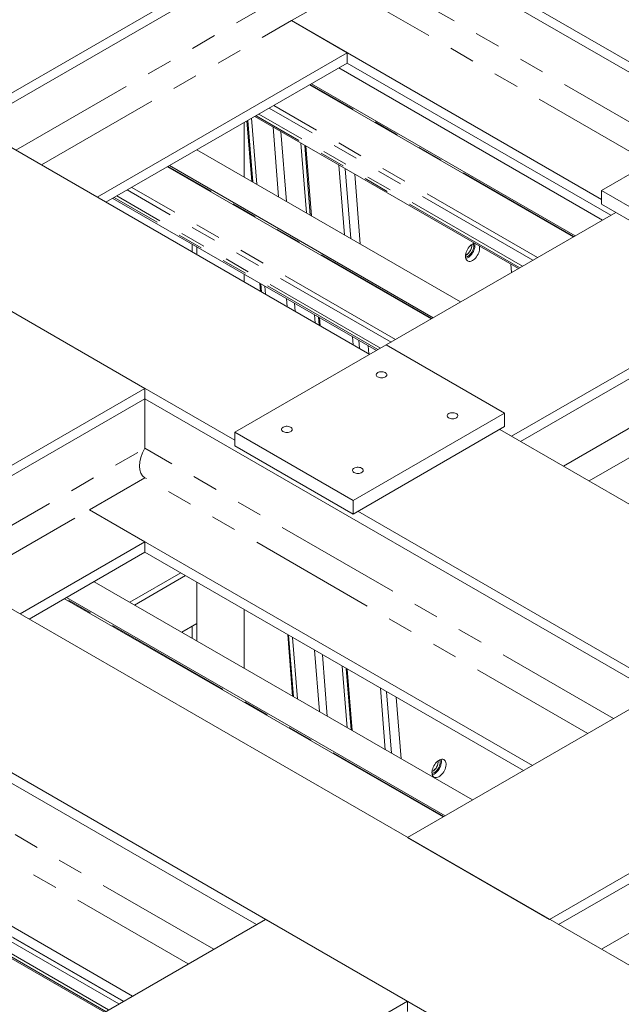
# Model space of a CAD drawing. Header units: millimetres. Extents: x 450 to 25135, y 150 to 17673.
# Tile 452 of 463: x 19187 to 20086, y 13946 to 15419. Entities that reach past the tile are written whole.
import ezdxf

# ---------------------------------------------------------------- set-up
doc = ezdxf.new("R2010")
doc.units = ezdxf.units.MM
doc.linetypes.add('SLD-Centrada-doble', pattern=[12.7, 6.35, -1.27, 1.27, -1.27, 1.27, -1.27])
doc.linetypes.add('SLD-Continua', pattern=[0])
doc.layers.add('OCULTA', color=8, linetype='SLD-Continua')

msp = doc.modelspace()

# ---------------------------------------------------------------- linework, layer by layer
at = {"layer": 'OCULTA', "linetype": 'SLD-Continua', "lineweight": 18, "ltscale": 30}
for p, q in [((20230.5, 15263.4), (19684.3, 15578.6)), ((20230.5, 15263.4), (19684.3, 15578.6)), ((20230.5, 15263.4), (19684.3, 15578.6)), ((20230.5, 15263.4), (19684.3, 15578.6)), ((20244, 15271.1), (19697.8, 15586.4)), ((20244, 15271.1), (19697.8, 15586.4)), ((20244, 15271.1), (19697.8, 15586.4)), ((20244, 15271.1), (19697.8, 15586.4)), ((19103.8, 15268.1), (19471.5, 15480.3)), ((19103.8, 15268.1), (19471.5, 15480.3)), ((19103.8, 15268.1), (19471.5, 15480.3)), ((19103.8, 15268.1), (19471.5, 15480.3)), ((19117.2, 15260.3), (19484.9, 15472.5)), ((19117.2, 15260.3), (19484.9, 15472.5)), ((19117.2, 15260.3), (19484.9, 15472.5)), ((19117.2, 15260.3), (19484.9, 15472.5)), ((19676.5, 15465.1), (19593.5, 15417.1)), ((19676.5, 15465.1), (19593.5, 15417.1)), ((19676.5, 15465.1), (19593.5, 15417.1)), ((19676.5, 15465.1), (19593.5, 15417.1)), ((20056.6, 15149.8), (19593.5, 15417.1)), ((19676.5, 15369.2), (19593.5, 15417.1)), ((20056.6, 15149.8), (19593.5, 15417.1)), ((20056.6, 15149.8), (19593.5, 15417.1)), ((20056.6, 15149.8), (19593.5, 15417.1)), ((19676.5, 15369.2), (19593.5, 15417.1)), ((19676.5, 15369.2), (19593.5, 15417.1)), ((19676.5, 15369.2), (19593.5, 15417.1)), ((20466.7, 15399.7), (20056.6, 15163)), ((20466.7, 15399.7), (20056.6, 15163)), ((20466.7, 15399.7), (20056.6, 15163)), ((20466.7, 15399.7), (20056.6, 15163)), ((19302.6, 15153.3), (19676.5, 15369.2)), ((19302.6, 15153.3), (19676.5, 15369.2)), ((19302.6, 15153.3), (19676.5, 15369.2)), ((19302.6, 15153.3), (19676.5, 15369.2)), ((19676.5, 15369.2), (19676.5, 15353.6)), ((19676.5, 15369.2), (19676.5, 15353.6)), ((19676.5, 15369.2), (19676.5, 15353.6)), ((19676.5, 15369.2), (19676.5, 15353.6)), ((19316, 15145.6), (19676.5, 15353.6)), ((19316, 15145.6), (19676.5, 15353.6)), ((19316, 15145.6), (19676.5, 15353.6)), ((19316, 15145.6), (19676.5, 15353.6)), ((20058.3, 15119), (19664.2, 15346.5)), ((20058.3, 15119), (19664.2, 15346.5)), ((20058.3, 15119), (19664.2, 15346.5)), ((20058.3, 15119), (19664.2, 15346.5)), ((20070.6, 15126.2), (19676.5, 15353.6)), ((20070.6, 15126.2), (19676.5, 15353.6)), ((20070.6, 15126.2), (19676.5, 15353.6)), ((20070.6, 15126.2), (19676.5, 15353.6)), ((19620.2, 15321.1), (20014.3, 15093.6)), ((19620.2, 15321.1), (20014.3, 15093.6)), ((19620.2, 15321.1), (20014.3, 15093.6)), ((19620.2, 15321.1), (20014.3, 15093.6)), ((20017.3, 15095.4), (19623.2, 15322.8)), ((20017.3, 15095.4), (19623.2, 15322.8)), ((20017.3, 15095.4), (19623.2, 15322.8)), ((20017.3, 15095.4), (19623.2, 15322.8)), ((19710.1, 14918.1), (19086.1, 15278.3)), ((19710.1, 14918.1), (19086.1, 15278.3)), ((19710.1, 14918.1), (19086.1, 15278.3)), ((19710.1, 14918.1), (19086.1, 15278.3)), ((19932.4, 15046.4), (19538.3, 15273.8)), ((19932.4, 15046.4), (19538.3, 15273.8)), ((19932.4, 15046.4), (19538.3, 15273.8)), ((19932.4, 15046.4), (19538.3, 15273.8)), ((19522.7, 15183.3), (19522.7, 15264.9)), ((19533.9, 15176.8), (19526.7, 15267.2)), ((19846.1, 14996.6), (19452, 15224.1)), ((19846.1, 14996.6), (19452, 15224.1)), ((19846.1, 14996.6), (19452, 15224.1)), ((19846.1, 14996.6), (19452, 15224.1)), ((19623, 15125.4), (19614.7, 15229.7)), ((19408, 15198.7), (19802.1, 14971.2)), ((19408, 15198.7), (19802.1, 14971.2)), ((19408, 15198.7), (19802.1, 14971.2)), ((19408, 15198.7), (19802.1, 14971.2)), ((19805.1, 14972.9), (19411, 15200.4)), ((19805.1, 14972.9), (19411, 15200.4)), ((19805.1, 14972.9), (19411, 15200.4)), ((19805.1, 14972.9), (19411, 15200.4)), ((19664.2, 15201.1), (19672.5, 15096.8)), ((19664.2, 15201.1), (19672.5, 15096.8)), ((19664.2, 15201.1), (19672.5, 15096.8)), ((19673.6, 15195.7), (19681.8, 15091.4)), ((19673.6, 15195.7), (19681.8, 15091.4)), ((19673.6, 15195.7), (19681.8, 15091.4)), ((19687.7, 15187.6), (19696, 15083.3)), ((19687.7, 15187.6), (19696, 15083.3)), ((19687.7, 15187.6), (19696, 15083.3)), ((19508.6, 14789.6), (18874, 15155.8)), ((19508.6, 14789.6), (18874, 15155.8)), ((19508.6, 14789.6), (18874, 15155.8)), ((19508.6, 14789.6), (18874, 15155.8)), ((19720.2, 14923.9), (19326.1, 15151.4)), ((19720.2, 14923.9), (19326.1, 15151.4)), ((19720.2, 14923.9), (19326.1, 15151.4)), ((19720.2, 14923.9), (19326.1, 15151.4)), ((20056.6, 15163), (20056.6, 15142.6)), ((20056.6, 15163), (20311.2, 15016.1)), ((20056.6, 15163), (20056.6, 15142.6)), ((20056.6, 15163), (20311.2, 15016.1)), ((20056.6, 15163), (20056.6, 15142.6)), ((20056.6, 15163), (20311.2, 15016.1)), ((20056.6, 15163), (20056.6, 15142.6)), ((20056.6, 15163), (20311.2, 15016.1)), ((21813.5, 13014.5), (18123.4, 15144.2)), ((21813.5, 13014.5), (18123.4, 15144.2)), ((21813.5, 13014.5), (18123.4, 15144.2)), ((21813.5, 13014.5), (18123.4, 15144.2)), ((20056.6, 15142.6), (20311.2, 14995.7)), ((20056.6, 15142.6), (20311.2, 14995.7)), ((20056.6, 15142.6), (20311.2, 14995.7)), ((20056.6, 15142.6), (20311.2, 14995.7)), ((19734.9, 14932.4), (20077.8, 15130.3)), ((19734.9, 14932.4), (20077.8, 15130.3)), ((19734.9, 14932.4), (20077.8, 15130.3)), ((19734.9, 14932.4), (20077.8, 15130.3)), ((19445, 15071.2), (19445, 15082.8)), ((19452, 15067.1), (19452, 15078.7)), ((19853.4, 15066), (19853.8, 15066.2)), ((19853.5, 15067), (19854.4, 15066.5)), ((19853.5, 15066.4), (19853.8, 15066.2)), ((19921.1, 15052.9), (19922, 15040.4)), ((19921.1, 15052.9), (19922, 15040.4)), ((19921.1, 15052.9), (19922, 15040.4)), ((19522.7, 15026.3), (19522.7, 15037.9)), ((19546.9, 15012.3), (19546, 15024.5)), ((21601.3, 12892), (17931.8, 15009.9)), ((21601.3, 12892), (17931.8, 15009.9)), ((21601.3, 12892), (17931.8, 15009.9)), ((21601.3, 12892), (17931.8, 15009.9)), ((19922.3, 14795.7), (20290, 15007.9)), ((19922.3, 14795.7), (20290, 15007.9)), ((19922.3, 14795.7), (20290, 15007.9)), ((19922.3, 14795.7), (20290, 15007.9)), ((19374.2, 14867.1), (19162.1, 14989.5)), ((19374.2, 14867.1), (19162.1, 14989.5)), ((19374.2, 14867.1), (19162.1, 14989.5)), ((19374.2, 14867.1), (19162.1, 14989.5)), ((19935.7, 14787.9), (20303.4, 15000.1)), ((19935.7, 14787.9), (20303.4, 15000.1)), ((19935.7, 14787.9), (20303.4, 15000.1)), ((19935.7, 14787.9), (20303.4, 15000.1)), ((19636, 14960.9), (19635.1, 14973.1)), ((19684.6, 14944.5), (19685.5, 14932.3)), ((19684.6, 14944.5), (19685.5, 14932.3)), ((19684.6, 14944.5), (19685.5, 14932.3)), ((19734.9, 14932.4), (19508.6, 14801.8)), ((19734.9, 14932.4), (19508.6, 14801.8)), ((19734.9, 14932.4), (19508.6, 14801.8)), ((19734.9, 14932.4), (19508.6, 14801.8)), ((19693.9, 14939.1), (19694.9, 14926.9)), ((19693.9, 14939.1), (19694.9, 14926.9)), ((19693.9, 14939.1), (19694.9, 14926.9)), ((19708, 14931), (19709, 14918.8)), ((19708, 14931), (19709, 14918.8)), ((19708, 14931), (19709, 14918.8)), ((19911.7, 14830.4), (19734.9, 14932.4)), ((19911.7, 14830.4), (19734.9, 14932.4)), ((19911.7, 14830.4), (19734.9, 14932.4)), ((19911.7, 14830.4), (19734.9, 14932.4)), ((18988.9, 14644.7), (19374.2, 14867.1)), ((18988.9, 14644.7), (19374.2, 14867.1)), ((18988.9, 14644.7), (19374.2, 14867.1)), ((18988.9, 14644.7), (19374.2, 14867.1)), ((19374.2, 14851.6), (19374.2, 14867.1)), ((19374.2, 14851.6), (19374.2, 14867.1)), ((19374.2, 14851.6), (19374.2, 14867.1)), ((19374.2, 14851.6), (19374.2, 14867.1)), ((19002.3, 14636.9), (19374.2, 14851.6)), ((19002.3, 14636.9), (19374.2, 14851.6)), ((19002.3, 14636.9), (19374.2, 14851.6)), ((19002.3, 14636.9), (19374.2, 14851.6)), ((20138.6, 14410.4), (19374.2, 14851.6)), ((19374.2, 14777.6), (19374.2, 14851.6)), ((20138.6, 14410.4), (19374.2, 14851.6)), ((20138.6, 14410.4), (19374.2, 14851.6)), ((20138.6, 14410.4), (19374.2, 14851.6)), ((19374.2, 14777.6), (19374.2, 14851.6)), ((19374.2, 14777.6), (19374.2, 14851.6)), ((19374.2, 14777.6), (19374.2, 14851.6)), ((19685.4, 14699.8), (19911.7, 14830.4)), ((19685.4, 14699.8), (19911.7, 14830.4)), ((19685.4, 14699.8), (19911.7, 14830.4)), ((19685.4, 14699.8), (19911.7, 14830.4)), ((19911.7, 14830.4), (19911.7, 14810)), ((19911.7, 14830.4), (19911.7, 14810)), ((19911.7, 14830.4), (19911.7, 14810)), ((19911.7, 14830.4), (19911.7, 14810)), ((19508.6, 14801.8), (19685.4, 14699.8)), ((19508.6, 14801.8), (19508.6, 14781.4)), ((19508.6, 14801.8), (19685.4, 14699.8)), ((19508.6, 14801.8), (19508.6, 14781.4)), ((19508.6, 14801.8), (19685.4, 14699.8)), ((19508.6, 14801.8), (19508.6, 14781.4)), ((19508.6, 14801.8), (19685.4, 14699.8)), ((19508.6, 14801.8), (19508.6, 14781.4)), ((19685.4, 14679.4), (19911.7, 14810)), ((19685.4, 14679.4), (19911.7, 14810)), ((19685.4, 14679.4), (19911.7, 14810)), ((19685.4, 14679.4), (19911.7, 14810)), ((22008.2, 13591.8), (19904.6, 14805.9)), ((19922.3, 14795.7), (19904.6, 14805.9)), ((22008.2, 13591.8), (19904.6, 14805.9)), ((22008.2, 13591.8), (19904.6, 14805.9)), ((22008.2, 13591.8), (19904.6, 14805.9)), ((19922.3, 14795.7), (19904.6, 14805.9)), ((19922.3, 14795.7), (19904.6, 14805.9)), ((19922.3, 14795.7), (19904.6, 14805.9)), ((19508.6, 14781.4), (19685.4, 14679.4)), ((19508.6, 14781.4), (19685.4, 14679.4)), ((19508.6, 14781.4), (19685.4, 14679.4)), ((19508.6, 14781.4), (19685.4, 14679.4)), ((19374.2, 14733.5), (19291.2, 14685.6)), ((19374.2, 14733.5), (19291.2, 14685.6)), ((19374.2, 14733.5), (19291.2, 14685.6)), ((19374.2, 14733.5), (19291.2, 14685.6)), ((19685.4, 14699.8), (19685.4, 14679.4)), ((19685.4, 14699.8), (19685.4, 14679.4)), ((19685.4, 14699.8), (19685.4, 14679.4)), ((19685.4, 14699.8), (19685.4, 14679.4)), ((19953.3, 14303.5), (19291.2, 14685.6)), ((19374.2, 14637.6), (19291.2, 14685.6)), ((19953.3, 14303.5), (19291.2, 14685.6)), ((19953.3, 14303.5), (19291.2, 14685.6)), ((19953.3, 14303.5), (19291.2, 14685.6)), ((19374.2, 14637.6), (19291.2, 14685.6)), ((19374.2, 14637.6), (19291.2, 14685.6)), ((19374.2, 14637.6), (19291.2, 14685.6)), ((21806.7, 13463.2), (19692.4, 14683.5)), ((21806.7, 13463.2), (19692.4, 14683.5)), ((21806.7, 13463.2), (19692.4, 14683.5)), ((21806.7, 13463.2), (19692.4, 14683.5)), ((19187.7, 14529.9), (19374.2, 14637.6)), ((19187.7, 14529.9), (19374.2, 14637.6)), ((19187.7, 14529.9), (19374.2, 14637.6)), ((19187.7, 14529.9), (19374.2, 14637.6)), ((19374.2, 14622.1), (19374.2, 14637.6)), ((19374.2, 14622.1), (19374.2, 14637.6)), ((19374.2, 14622.1), (19374.2, 14637.6)), ((19374.2, 14622.1), (19374.2, 14637.6)), ((19201.1, 14522.2), (19374.2, 14622.1)), ((19201.1, 14522.2), (19374.2, 14622.1)), ((19201.1, 14522.2), (19374.2, 14622.1)), ((19201.1, 14522.2), (19374.2, 14622.1)), ((19939.8, 14295.7), (19374.2, 14622.1)), ((19939.8, 14295.7), (19374.2, 14622.1)), ((19939.8, 14295.7), (19374.2, 14622.1)), ((19939.8, 14295.7), (19374.2, 14622.1)), ((19427.7, 14591.3), (19351.7, 14547.4)), ((19863.8, 14251.8), (19298.2, 14578.2)), ((19863.8, 14251.8), (19298.2, 14578.2)), ((19863.8, 14251.8), (19298.2, 14578.2)), ((19863.8, 14251.8), (19298.2, 14578.2)), ((19434.8, 14587.2), (19358.7, 14543.3)), ((19452, 14515.5), (19452, 14577.2)), ((19452, 14489.5), (19452, 14577.2)), ((19254.2, 14552.8), (19819.8, 14226.4)), ((19254.2, 14552.8), (19819.8, 14226.4)), ((19254.2, 14552.8), (19819.8, 14226.4)), ((19254.2, 14552.8), (19819.8, 14226.4)), ((19822.8, 14228.2), (19257.2, 14554.6)), ((19822.8, 14228.2), (19257.2, 14554.6)), ((19822.8, 14228.2), (19257.2, 14554.6)), ((19822.8, 14228.2), (19257.2, 14554.6)), ((19522.7, 14448.7), (19522.7, 14536.4)), ((19541.1, 14065.6), (18776.7, 14506.7)), ((19541.1, 14065.6), (18776.7, 14506.7)), ((19541.1, 14065.6), (18776.7, 14506.7)), ((19541.1, 14065.6), (18776.7, 14506.7)), ((19452, 14515.5), (19429.5, 14502.5)), ((19445, 14493.6), (19445, 14511.4)), ((19594.9, 14407), (19587.6, 14499)), ((19684, 14355.6), (19676.7, 14447.6)), ((19726.2, 14419), (19733.5, 14327)), ((19726.2, 14419), (19733.5, 14327)), ((19726.2, 14419), (19733.5, 14327)), ((19735.5, 14413.6), (19742.8, 14321.7)), ((19735.5, 14413.6), (19742.8, 14321.7)), ((19735.5, 14413.6), (19742.8, 14321.7)), ((19766.7, 14195.8), (20152.1, 14418.2)), ((19766.7, 14195.8), (20152.1, 14418.2)), ((19766.7, 14195.8), (20152.1, 14418.2)), ((19766.7, 14195.8), (20152.1, 14418.2)), ((19749.7, 14405.4), (19757, 14313.5)), ((19749.7, 14405.4), (19757, 14313.5)), ((19749.7, 14405.4), (19757, 14313.5)), ((19355.8, 13958.6), (18693.7, 14340.7)), ((19355.8, 13958.6), (18693.7, 14340.7)), ((19355.8, 13958.6), (18693.7, 14340.7)), ((19355.8, 13958.6), (18693.7, 14340.7)), ((19978.8, 14073.3), (20364.2, 14295.8)), ((19978.8, 14073.3), (20364.2, 14295.8)), ((19978.8, 14073.3), (20364.2, 14295.8)), ((19978.8, 14073.3), (20364.2, 14295.8)), ((19803.2, 14294.1), (19803.6, 14294.3)), ((19803.3, 14295.1), (19804.2, 14294.7)), ((19803.3, 14294.5), (19803.6, 14294.3)), ((19342.3, 13950.8), (18776.7, 14277.3)), ((19342.3, 13950.8), (18776.7, 14277.3)), ((19342.3, 13950.8), (18776.7, 14277.3)), ((19342.3, 13950.8), (18776.7, 14277.3)), ((19992.3, 14065.6), (20364.2, 14280.2)), ((19992.3, 14065.6), (20364.2, 14280.2)), ((19992.3, 14065.6), (20364.2, 14280.2)), ((19992.3, 14065.6), (20364.2, 14280.2)), ((19313.6, 13934.3), (18748.1, 14260.7)), ((19313.6, 13934.3), (18748.1, 14260.7)), ((19313.6, 13934.3), (18748.1, 14260.7)), ((19313.6, 13934.3), (18748.1, 14260.7)), ((19978.8, 14073.3), (19766.7, 14195.8)), ((19978.8, 14073.3), (19766.7, 14195.8)), ((19978.8, 14073.3), (19766.7, 14195.8)), ((19978.8, 14073.3), (19766.7, 14195.8)), ((19165.7, 13848.9), (19554.6, 14073.3)), ((19165.7, 13848.9), (19554.6, 14073.3)), ((19165.7, 13848.9), (19554.6, 14073.3)), ((19165.7, 13848.9), (19554.6, 14073.3)), ((19766.7, 13950.9), (19554.6, 14073.3)), ((19766.7, 13950.9), (19554.6, 14073.3)), ((19766.7, 13950.9), (19554.6, 14073.3)), ((19766.7, 13950.9), (19554.6, 14073.3)), ((19377.8, 13726.5), (19766.7, 13950.9)), ((19377.8, 13726.5), (19766.7, 13950.9)), ((19377.8, 13726.5), (19766.7, 13950.9)), ((19377.8, 13726.5), (19766.7, 13950.9)), ((19766.7, 13935.4), (19766.7, 13950.9)), ((19766.7, 13935.4), (19766.7, 13950.9)), ((19766.7, 13935.4), (19766.7, 13950.9)), ((19766.7, 13935.4), (19766.7, 13950.9))]:
    msp.add_line(p, q, dxfattribs=at)
at = {"layer": 'OCULTA', "linetype": 'SLD-Centrada-doble', "lineweight": 18, "ltscale": 30}
for p, q in [((19181.3, 15223.3), (19676.5, 15509.1)), ((19181.3, 15223.3), (19676.5, 15509.1)), ((19181.3, 15223.3), (19676.5, 15509.1)), ((19181.3, 15223.3), (19676.5, 15509.1)), ((20166.5, 15226.4), (19676.5, 15509.1)), ((20166.5, 15226.4), (19676.5, 15509.1)), ((20166.5, 15226.4), (19676.5, 15509.1)), ((20166.5, 15226.4), (19676.5, 15509.1)), ((20128.3, 15204.3), (19676.5, 15465.1)), ((20128.3, 15204.3), (19676.5, 15465.1)), ((20128.3, 15204.3), (19676.5, 15465.1)), ((20128.3, 15204.3), (19676.5, 15465.1)), ((19219.5, 15201.3), (19593.5, 15417.1)), ((19219.5, 15201.3), (19593.5, 15417.1)), ((19219.5, 15201.3), (19593.5, 15417.1)), ((19219.5, 15201.3), (19593.5, 15417.1)), ((20015.2, 15094.2), (19621.1, 15321.6)), ((20015.2, 15094.2), (19621.1, 15321.6)), ((20015.2, 15094.2), (19621.1, 15321.6)), ((20015.2, 15094.2), (19621.1, 15321.6)), ((19954.1, 15058.9), (19560, 15286.4)), ((19954.1, 15058.9), (19560, 15286.4)), ((19954.1, 15058.9), (19560, 15286.4)), ((19954.1, 15058.9), (19560, 15286.4)), ((19960.8, 15062.8), (19566.7, 15290.3)), ((19960.8, 15062.8), (19566.7, 15290.3)), ((19960.8, 15062.8), (19566.7, 15290.3)), ((19960.8, 15062.8), (19566.7, 15290.3)), ((19535.3, 15176), (19528, 15267.9)), ((19541.3, 15172.6), (19533.5, 15271.1)), ((19934.4, 15047.6), (19540.3, 15275)), ((19934.4, 15047.6), (19540.3, 15275)), ((19934.4, 15047.6), (19540.3, 15275)), ((19934.4, 15047.6), (19540.3, 15275)), ((19938.5, 15049.9), (19544.4, 15277.4)), ((19938.5, 15049.9), (19544.4, 15277.4)), ((19938.5, 15049.9), (19544.4, 15277.4)), ((19938.5, 15049.9), (19544.4, 15277.4)), ((19573.9, 15153.7), (19565.7, 15258)), ((19585.8, 15146.9), (19577.5, 15251.1)), ((19615.5, 15129.7), (19607.2, 15234)), ((19621.4, 15126.3), (19613.2, 15230.6)), ((19803, 14971.7), (19408.9, 15199.2)), ((19803, 14971.7), (19408.9, 15199.2)), ((19803, 14971.7), (19408.9, 15199.2)), ((19803, 14971.7), (19408.9, 15199.2)), ((19748.7, 14940.4), (19354.6, 15167.8)), ((19748.7, 14940.4), (19354.6, 15167.8)), ((19748.7, 14940.4), (19354.6, 15167.8)), ((19748.7, 14940.4), (19354.6, 15167.8)), ((19722.3, 14925.2), (19328.2, 15152.6)), ((19722.3, 14925.2), (19328.2, 15152.6)), ((19722.3, 14925.2), (19328.2, 15152.6)), ((19722.3, 14925.2), (19328.2, 15152.6)), ((19726.4, 14927.5), (19332.3, 15154.9)), ((19726.4, 14927.5), (19332.3, 15154.9)), ((19726.4, 14927.5), (19332.3, 15154.9)), ((19726.4, 14927.5), (19332.3, 15154.9)), ((19742, 14936.5), (19347.9, 15164)), ((19742, 14936.5), (19347.9, 15164)), ((19742, 14936.5), (19347.9, 15164)), ((19742, 14936.5), (19347.9, 15164)), ((19999.8, 14750.9), (20495, 15036.8)), ((19999.8, 14750.9), (20495, 15036.8)), ((19999.8, 14750.9), (20495, 15036.8)), ((19999.8, 14750.9), (20495, 15036.8)), ((19548.4, 15011.5), (19547.4, 15023.7)), ((19554.3, 15008.1), (19553.3, 15020.3)), ((19587, 14989.2), (19586, 15001.4)), ((19598.8, 14982.3), (19597.9, 14994.6)), ((19628.5, 14965.2), (19627.6, 14977.4)), ((19634.5, 14961.8), (19633.5, 14974)), ((20038, 14728.9), (20411.9, 14944.7)), ((20038, 14728.9), (20411.9, 14944.7)), ((20038, 14728.9), (20411.9, 14944.7)), ((20038, 14728.9), (20411.9, 14944.7)), ((19066.4, 14599.9), (19374.2, 14777.6)), ((19066.4, 14599.9), (19374.2, 14777.6)), ((19066.4, 14599.9), (19374.2, 14777.6)), ((19066.4, 14599.9), (19374.2, 14777.6)), ((20074.5, 14373.4), (19374.2, 14777.6)), ((20074.5, 14373.4), (19374.2, 14777.6)), ((20074.5, 14373.4), (19374.2, 14777.6)), ((20074.5, 14373.4), (19374.2, 14777.6)), ((20036.3, 14351.4), (19374.2, 14733.5)), ((20036.3, 14351.4), (19374.2, 14733.5)), ((20036.3, 14351.4), (19374.2, 14733.5)), ((20036.3, 14351.4), (19374.2, 14733.5)), ((19104.6, 14577.9), (19291.2, 14685.6)), ((19104.6, 14577.9), (19291.2, 14685.6)), ((19104.6, 14577.9), (19291.2, 14685.6)), ((19104.6, 14577.9), (19291.2, 14685.6)), ((19820.7, 14226.9), (19255.1, 14553.4)), ((19820.7, 14226.9), (19255.1, 14553.4)), ((19820.7, 14226.9), (19255.1, 14553.4)), ((19820.7, 14226.9), (19255.1, 14553.4)), ((19596.3, 14406.2), (19589, 14498.2)), ((19602.2, 14402.8), (19595, 14494.7)), ((19634.9, 14383.9), (19627.6, 14475.9)), ((19646.8, 14377.1), (19639.5, 14469)), ((19676.5, 14359.9), (19669.2, 14451.9)), ((19682.4, 14356.5), (19675.1, 14448.5)), ((19477, 14028.6), (18776.7, 14432.8)), ((19477, 14028.6), (18776.7, 14432.8)), ((19477, 14028.6), (18776.7, 14432.8)), ((19477, 14028.6), (18776.7, 14432.8)), ((19438.8, 14006.6), (18776.7, 14388.7)), ((19438.8, 14006.6), (18776.7, 14388.7)), ((19438.8, 14006.6), (18776.7, 14388.7)), ((19438.8, 14006.6), (18776.7, 14388.7)), ((19335.4, 13946.9), (18769.9, 14273.3)), ((19335.4, 13946.9), (18769.9, 14273.3)), ((19335.4, 13946.9), (18769.9, 14273.3)), ((19335.4, 13946.9), (18769.9, 14273.3)), ((19342.1, 13950.7), (18776.5, 14277.1)), ((19342.1, 13950.7), (18776.5, 14277.1)), ((19342.1, 13950.7), (18776.5, 14277.1)), ((19342.1, 13950.7), (18776.5, 14277.1)), ((19315.7, 13935.5), (18750.2, 14261.9)), ((19315.7, 13935.5), (18750.2, 14261.9)), ((19315.7, 13935.5), (18750.2, 14261.9)), ((19315.7, 13935.5), (18750.2, 14261.9)), ((19319.8, 13937.8), (18754.2, 14264.3)), ((19319.8, 13937.8), (18754.2, 14264.3)), ((19319.8, 13937.8), (18754.2, 14264.3)), ((19319.8, 13937.8), (18754.2, 14264.3)), ((20056.4, 14028.6), (20364.2, 14206.3)), ((20056.4, 14028.6), (20364.2, 14206.3)), ((20056.4, 14028.6), (20364.2, 14206.3)), ((20056.4, 14028.6), (20364.2, 14206.3))]:
    msp.add_line(p, q, dxfattribs=at)
at = {"layer": 'OCULTA', "linetype": 'SLD-Continua', "lineweight": 18, "ltscale": 30, "flags": 128}
for points in [[(19853.4, 15064.7), (19853.5, 15066.6), (19853.9, 15068.7), (19854.5, 15070.8), (19855.3, 15072.9), (19856.3, 15074.9), (19857.5, 15076.8), (19858.9, 15078.7), (19860.4, 15080.3), (19862, 15081.7), (19863.6, 15082.8), (19865.2, 15083.7), (19866.7, 15084.2)], [(19853.4, 15064.7), (19853.4, 15064.7), (19853.5, 15062.9), (19853.9, 15061.3), (19854.5, 15059.9), (19855.3, 15058.8), (19856.3, 15057.9), (19857.5, 15057.4), (19858.9, 15057.1), (19860.4, 15057.2), (19862, 15057.6), (19863.6, 15058.3), (19865.2, 15059.3), (19866.8, 15060.6), (19868.3, 15062.1), (19869.7, 15063.9), (19871, 15065.7), (19872.2, 15067.7), (19873.1, 15069.8), (19873.8, 15071.9), (19874.3, 15074), (19874.5, 15076), (19874.5, 15077.9), (19874.3, 15079.6), (19874.2, 15079.9), (19874.3, 15079.6), (19874.5, 15077.9), (19874.5, 15076), (19874.3, 15074), (19873.8, 15071.9), (19873.1, 15069.8), (19872.2, 15067.7), (19871, 15065.7), (19869.7, 15063.9), (19868.3, 15062.1), (19866.8, 15060.6), (19865.2, 15059.3), (19863.6, 15058.3), (19862, 15057.6), (19860.4, 15057.2), (19858.9, 15057.1), (19857.5, 15057.4), (19856.3, 15057.9), (19855.3, 15058.8), (19854.5, 15059.9), (19853.9, 15061.3), (19853.5, 15062.9), (19853.4, 15064.7), (19853.4, 15064.7), (19853.5, 15066.6), (19853.9, 15068.7), (19854.5, 15070.8), (19855.3, 15072.9), (19856.3, 15074.9), (19857.5, 15076.8), (19858.9, 15078.7), (19860.4, 15080.3), (19862, 15081.7), (19863.6, 15082.8), (19865.2, 15083.7), (19866.7, 15084.2)], [(19853.4, 15064.7), (19853.5, 15066.6), (19853.9, 15068.7), (19854.5, 15070.8), (19855.3, 15072.9), (19856.3, 15074.9), (19857.5, 15076.8), (19858.9, 15078.7), (19860.4, 15080.3), (19862, 15081.7), (19863.6, 15082.8), (19865.2, 15083.7), (19866.7, 15084.2)], [(19853.4, 15063.5), (19854.7, 15063.7), (19856.2, 15064.3), (19857.6, 15065.2), (19859.1, 15066.3), (19860.5, 15067.7), (19861.8, 15069.3), (19863, 15071.1), (19864, 15072.9), (19864.8, 15074.9), (19865.4, 15076.8), (19865.7, 15078.7), (19865.7, 15080.4), (19865.5, 15082), (19865.1, 15083.4), (19865, 15083.6)], [(19874.2, 15079.9), (19874.3, 15079.6), (19874.5, 15077.9), (19874.5, 15076), (19874.3, 15074), (19873.8, 15071.9), (19873.1, 15069.8), (19872.2, 15067.7), (19871, 15065.7), (19869.7, 15063.9), (19868.3, 15062.1), (19866.8, 15060.6), (19865.2, 15059.3), (19863.6, 15058.3), (19862, 15057.6), (19860.4, 15057.2), (19858.9, 15057.1), (19857.5, 15057.4), (19856.3, 15057.9), (19855.3, 15058.8), (19854.5, 15059.9), (19853.9, 15061.3), (19853.5, 15062.9), (19853.4, 15064.7), (19853.4, 15064.7)], [(19867.1, 15084), (19867.2, 15083.6), (19867.5, 15081.9), (19867.5, 15080.1), (19867.2, 15078.1), (19866.7, 15076), (19866, 15073.9), (19865.1, 15071.8), (19864, 15069.8), (19862.7, 15067.9), (19861.2, 15066.2), (19859.7, 15064.7), (19858.1, 15063.4), (19856.5, 15062.4), (19854.9, 15061.7), (19853.8, 15061.4)], [(19867.1, 15084), (19867.2, 15083.6), (19867.5, 15081.9), (19867.5, 15080.1), (19867.2, 15078.1), (19866.7, 15076), (19866, 15073.9), (19865.1, 15071.8), (19864, 15069.8), (19862.7, 15067.9), (19861.2, 15066.2), (19859.7, 15064.7), (19858.1, 15063.4), (19856.5, 15062.4), (19854.9, 15061.7), (19853.8, 15061.4)], [(19867.1, 15084), (19867.2, 15083.6), (19867.5, 15081.9), (19867.5, 15080.1), (19867.2, 15078.1), (19866.7, 15076), (19866, 15073.9), (19865.1, 15071.8), (19864, 15069.8), (19862.7, 15067.9), (19861.2, 15066.2), (19859.7, 15064.7), (19858.1, 15063.4), (19856.5, 15062.4), (19854.9, 15061.7), (19853.8, 15061.4)], [(19722.1, 14890.8), (19721.1, 14890), (19720.3, 14889.1), (19719.9, 14888.1), (19719.8, 14887.1), (19720.2, 14886.2), (19720.8, 14885.2), (19721.8, 14884.4), (19723.1, 14883.8), (19724.6, 14883.3), (19726.3, 14883), (19728, 14882.9), (19729.7, 14883), (19731.4, 14883.4), (19732.8, 14883.9), (19734, 14884.6), (19735, 14885.5), (19735.6, 14886.4), (19735.8, 14887.4), (19735.7, 14888.4), (19735.2, 14889.3), (19734.3, 14890.2), (19733.1, 14891), (19731.7, 14891.5), (19730.2, 14891.9), (19728.5, 14892.1), (19726.7, 14892.1), (19725, 14891.9), (19723.5, 14891.4), (19722.1, 14890.8)], [(19722.1, 14890.8), (19721.1, 14890), (19720.3, 14889.1), (19719.9, 14888.1), (19719.8, 14887.1), (19720.2, 14886.2), (19720.8, 14885.2), (19721.8, 14884.4), (19723.1, 14883.8), (19724.6, 14883.3), (19726.3, 14883), (19728, 14882.9), (19729.7, 14883), (19731.4, 14883.4), (19732.8, 14883.9), (19734, 14884.6), (19735, 14885.5), (19735.6, 14886.4), (19735.8, 14887.4), (19735.7, 14888.4), (19735.2, 14889.3), (19734.3, 14890.2), (19733.1, 14891), (19731.7, 14891.5), (19730.2, 14891.9), (19728.5, 14892.1), (19726.7, 14892.1), (19725, 14891.9), (19723.5, 14891.4), (19722.1, 14890.8)], [(19722.1, 14890.8), (19721.1, 14890), (19720.3, 14889.1), (19719.9, 14888.1), (19719.8, 14887.1), (19720.2, 14886.2), (19720.8, 14885.2), (19721.8, 14884.4), (19723.1, 14883.8), (19724.6, 14883.3), (19726.3, 14883), (19728, 14882.9), (19729.7, 14883), (19731.4, 14883.4), (19732.8, 14883.9), (19734, 14884.6), (19735, 14885.5), (19735.6, 14886.4), (19735.8, 14887.4), (19735.7, 14888.4), (19735.2, 14889.3), (19734.3, 14890.2), (19733.1, 14891), (19731.7, 14891.5), (19730.2, 14891.9), (19728.5, 14892.1), (19726.7, 14892.1), (19725, 14891.9), (19723.5, 14891.4), (19722.1, 14890.8)], [(19722.1, 14890.8), (19721.1, 14890), (19720.3, 14889.1), (19719.9, 14888.1), (19719.8, 14887.1), (19720.2, 14886.2), (19720.8, 14885.2), (19721.8, 14884.4), (19723.1, 14883.8), (19724.6, 14883.3), (19726.3, 14883), (19728, 14882.9), (19729.7, 14883), (19731.4, 14883.4), (19732.8, 14883.9), (19734, 14884.6), (19735, 14885.5), (19735.6, 14886.4), (19735.8, 14887.4), (19735.7, 14888.4), (19735.2, 14889.3), (19734.3, 14890.2), (19733.1, 14891), (19731.7, 14891.5), (19730.2, 14891.9), (19728.5, 14892.1), (19726.7, 14892.1), (19725, 14891.9), (19723.5, 14891.4), (19722.1, 14890.8)], [(19828.2, 14829.6), (19827.1, 14828.8), (19826.4, 14827.9), (19825.9, 14826.9), (19825.9, 14825.9), (19826.2, 14824.9), (19826.9, 14824), (19827.9, 14823.2), (19829.2, 14822.6), (19830.7, 14822.1), (19832.4, 14821.8), (19834.1, 14821.7), (19835.8, 14821.8), (19837.4, 14822.2), (19838.9, 14822.7), (19840.1, 14823.4), (19841, 14824.3), (19841.6, 14825.2), (19841.9, 14826.2), (19841.7, 14827.2), (19841.2, 14828.1), (19840.4, 14829), (19839.2, 14829.7), (19837.8, 14830.3), (19836.2, 14830.7), (19834.5, 14830.9), (19832.8, 14830.9), (19831.1, 14830.6), (19829.6, 14830.2), (19828.2, 14829.6)], [(19828.2, 14829.6), (19827.1, 14828.8), (19826.4, 14827.9), (19825.9, 14826.9), (19825.9, 14825.9), (19826.2, 14824.9), (19826.9, 14824), (19827.9, 14823.2), (19829.2, 14822.6), (19830.7, 14822.1), (19832.4, 14821.8), (19834.1, 14821.7), (19835.8, 14821.8), (19837.4, 14822.2), (19838.9, 14822.7), (19840.1, 14823.4), (19841, 14824.3), (19841.6, 14825.2), (19841.9, 14826.2), (19841.7, 14827.2), (19841.2, 14828.1), (19840.4, 14829), (19839.2, 14829.7), (19837.8, 14830.3), (19836.2, 14830.7), (19834.5, 14830.9), (19832.8, 14830.9), (19831.1, 14830.6), (19829.6, 14830.2), (19828.2, 14829.6)], [(19828.2, 14829.6), (19827.1, 14828.8), (19826.4, 14827.9), (19825.9, 14826.9), (19825.9, 14825.9), (19826.2, 14824.9), (19826.9, 14824), (19827.9, 14823.2), (19829.2, 14822.6), (19830.7, 14822.1), (19832.4, 14821.8), (19834.1, 14821.7), (19835.8, 14821.8), (19837.4, 14822.2), (19838.9, 14822.7), (19840.1, 14823.4), (19841, 14824.3), (19841.6, 14825.2), (19841.9, 14826.2), (19841.7, 14827.2), (19841.2, 14828.1), (19840.4, 14829), (19839.2, 14829.7), (19837.8, 14830.3), (19836.2, 14830.7), (19834.5, 14830.9), (19832.8, 14830.9), (19831.1, 14830.6), (19829.6, 14830.2), (19828.2, 14829.6)], [(19828.2, 14829.6), (19827.1, 14828.8), (19826.4, 14827.9), (19825.9, 14826.9), (19825.9, 14825.9), (19826.2, 14824.9), (19826.9, 14824), (19827.9, 14823.2), (19829.2, 14822.6), (19830.7, 14822.1), (19832.4, 14821.8), (19834.1, 14821.7), (19835.8, 14821.8), (19837.4, 14822.2), (19838.9, 14822.7), (19840.1, 14823.4), (19841, 14824.3), (19841.6, 14825.2), (19841.9, 14826.2), (19841.7, 14827.2), (19841.2, 14828.1), (19840.4, 14829), (19839.2, 14829.7), (19837.8, 14830.3), (19836.2, 14830.7), (19834.5, 14830.9), (19832.8, 14830.9), (19831.1, 14830.6), (19829.6, 14830.2), (19828.2, 14829.6)], [(19580.7, 14809.2), (19579.6, 14808.4), (19578.9, 14807.5), (19578.5, 14806.5), (19578.4, 14805.5), (19578.7, 14804.5), (19579.4, 14803.6), (19580.4, 14802.8), (19581.7, 14802.1), (19583.2, 14801.7), (19584.9, 14801.4), (19586.6, 14801.3), (19588.3, 14801.4), (19589.9, 14801.8), (19591.4, 14802.3), (19592.6, 14803), (19593.5, 14803.8), (19594.1, 14804.8), (19594.4, 14805.8), (19594.2, 14806.8), (19593.7, 14807.7), (19592.9, 14808.6), (19591.7, 14809.3), (19590.3, 14809.9), (19588.7, 14810.3), (19587, 14810.5), (19585.3, 14810.5), (19583.6, 14810.2), (19582.1, 14809.8), (19580.7, 14809.2)], [(19580.7, 14809.2), (19579.6, 14808.4), (19578.9, 14807.5), (19578.5, 14806.5), (19578.4, 14805.5), (19578.7, 14804.5), (19579.4, 14803.6), (19580.4, 14802.8), (19581.7, 14802.1), (19583.2, 14801.7), (19584.9, 14801.4), (19586.6, 14801.3), (19588.3, 14801.4), (19589.9, 14801.8), (19591.4, 14802.3), (19592.6, 14803), (19593.5, 14803.8), (19594.1, 14804.8), (19594.4, 14805.8), (19594.2, 14806.8), (19593.7, 14807.7), (19592.9, 14808.6), (19591.7, 14809.3), (19590.3, 14809.9), (19588.7, 14810.3), (19587, 14810.5), (19585.3, 14810.5), (19583.6, 14810.2), (19582.1, 14809.8), (19580.7, 14809.2)], [(19580.7, 14809.2), (19579.6, 14808.4), (19578.9, 14807.5), (19578.5, 14806.5), (19578.4, 14805.5), (19578.7, 14804.5), (19579.4, 14803.6), (19580.4, 14802.8), (19581.7, 14802.1), (19583.2, 14801.7), (19584.9, 14801.4), (19586.6, 14801.3), (19588.3, 14801.4), (19589.9, 14801.8), (19591.4, 14802.3), (19592.6, 14803), (19593.5, 14803.8), (19594.1, 14804.8), (19594.4, 14805.8), (19594.2, 14806.8), (19593.7, 14807.7), (19592.9, 14808.6), (19591.7, 14809.3), (19590.3, 14809.9), (19588.7, 14810.3), (19587, 14810.5), (19585.3, 14810.5), (19583.6, 14810.2), (19582.1, 14809.8), (19580.7, 14809.2)], [(19580.7, 14809.2), (19579.6, 14808.4), (19578.9, 14807.5), (19578.5, 14806.5), (19578.4, 14805.5), (19578.7, 14804.5), (19579.4, 14803.6), (19580.4, 14802.8), (19581.7, 14802.1), (19583.2, 14801.7), (19584.9, 14801.4), (19586.6, 14801.3), (19588.3, 14801.4), (19589.9, 14801.8), (19591.4, 14802.3), (19592.6, 14803), (19593.5, 14803.8), (19594.1, 14804.8), (19594.4, 14805.8), (19594.2, 14806.8), (19593.7, 14807.7), (19592.9, 14808.6), (19591.7, 14809.3), (19590.3, 14809.9), (19588.7, 14810.3), (19587, 14810.5), (19585.3, 14810.5), (19583.6, 14810.2), (19582.1, 14809.8), (19580.7, 14809.2)], [(19686.8, 14747.9), (19685.7, 14747.2), (19684.9, 14746.3), (19684.5, 14745.3), (19684.5, 14744.3), (19684.8, 14743.3), (19685.5, 14742.4), (19686.5, 14741.6), (19687.8, 14740.9), (19689.3, 14740.4), (19690.9, 14740.1), (19692.7, 14740.1), (19694.4, 14740.2), (19696, 14740.5), (19697.5, 14741.1), (19698.7, 14741.8), (19699.6, 14742.6), (19700.2, 14743.6), (19700.4, 14744.6), (19700.3, 14745.6), (19699.8, 14746.5), (19698.9, 14747.4), (19697.8, 14748.1), (19696.4, 14748.7), (19694.8, 14749.1), (19693.1, 14749.3), (19691.4, 14749.3), (19689.7, 14749), (19688.1, 14748.6), (19686.8, 14747.9)], [(19686.8, 14747.9), (19685.7, 14747.2), (19684.9, 14746.3), (19684.5, 14745.3), (19684.5, 14744.3), (19684.8, 14743.3), (19685.5, 14742.4), (19686.5, 14741.6), (19687.8, 14740.9), (19689.3, 14740.4), (19690.9, 14740.1), (19692.7, 14740.1), (19694.4, 14740.2), (19696, 14740.5), (19697.5, 14741.1), (19698.7, 14741.8), (19699.6, 14742.6), (19700.2, 14743.6), (19700.4, 14744.6), (19700.3, 14745.6), (19699.8, 14746.5), (19698.9, 14747.4), (19697.8, 14748.1), (19696.4, 14748.7), (19694.8, 14749.1), (19693.1, 14749.3), (19691.4, 14749.3), (19689.7, 14749), (19688.1, 14748.6), (19686.8, 14747.9)], [(19686.8, 14747.9), (19685.7, 14747.2), (19684.9, 14746.3), (19684.5, 14745.3), (19684.5, 14744.3), (19684.8, 14743.3), (19685.5, 14742.4), (19686.5, 14741.6), (19687.8, 14740.9), (19689.3, 14740.4), (19690.9, 14740.1), (19692.7, 14740.1), (19694.4, 14740.2), (19696, 14740.5), (19697.5, 14741.1), (19698.7, 14741.8), (19699.6, 14742.6), (19700.2, 14743.6), (19700.4, 14744.6), (19700.3, 14745.6), (19699.8, 14746.5), (19698.9, 14747.4), (19697.8, 14748.1), (19696.4, 14748.7), (19694.8, 14749.1), (19693.1, 14749.3), (19691.4, 14749.3), (19689.7, 14749), (19688.1, 14748.6), (19686.8, 14747.9)], [(19686.8, 14747.9), (19685.7, 14747.2), (19684.9, 14746.3), (19684.5, 14745.3), (19684.5, 14744.3), (19684.8, 14743.3), (19685.5, 14742.4), (19686.5, 14741.6), (19687.8, 14740.9), (19689.3, 14740.4), (19690.9, 14740.1), (19692.7, 14740.1), (19694.4, 14740.2), (19696, 14740.5), (19697.5, 14741.1), (19698.7, 14741.8), (19699.6, 14742.6), (19700.2, 14743.6), (19700.4, 14744.6), (19700.3, 14745.6), (19699.8, 14746.5), (19698.9, 14747.4), (19697.8, 14748.1), (19696.4, 14748.7), (19694.8, 14749.1), (19693.1, 14749.3), (19691.4, 14749.3), (19689.7, 14749), (19688.1, 14748.6), (19686.8, 14747.9)], [(19803.2, 14292.9), (19803.3, 14294.8), (19803.7, 14296.8), (19804.3, 14298.9), (19805.1, 14301), (19806.1, 14303.1), (19807.3, 14305), (19808.7, 14306.8), (19810.2, 14308.4), (19811.8, 14309.8), (19813.4, 14311), (19815, 14311.9), (19816.6, 14312.4), (19818.1, 14312.7), (19819.5, 14312.6), (19820.8, 14312.2), (19822, 14311.5), (19822.9, 14310.5), (19823.6, 14309.2), (19824.1, 14307.7), (19824.3, 14306), (19824.3, 14304.2), (19824.1, 14302.2), (19823.6, 14300.1), (19822.9, 14298), (19822, 14295.9), (19820.8, 14293.9), (19819.5, 14292), (19818.1, 14290.3), (19816.6, 14288.8), (19815, 14287.5), (19813.4, 14286.5), (19811.8, 14285.8), (19810.2, 14285.4), (19808.7, 14285.3), (19807.3, 14285.5), (19806.1, 14286.1), (19805.1, 14286.9), (19804.3, 14288.1), (19803.7, 14289.5), (19803.3, 14291.1), (19803.2, 14292.9)], [(19803.2, 14292.9), (19803.3, 14294.8), (19803.7, 14296.8), (19804.3, 14298.9), (19805.1, 14301), (19806.1, 14303.1), (19807.3, 14305), (19808.7, 14306.8), (19810.2, 14308.4), (19811.8, 14309.8), (19813.4, 14311), (19815, 14311.9), (19816.6, 14312.4), (19818.1, 14312.7), (19819.5, 14312.6), (19820.8, 14312.2), (19822, 14311.5), (19822.9, 14310.5), (19823.6, 14309.2), (19824.1, 14307.7), (19824.3, 14306), (19824.3, 14304.2), (19824.1, 14302.2), (19823.6, 14300.1), (19822.9, 14298), (19822, 14295.9), (19820.8, 14293.9), (19819.5, 14292), (19818.1, 14290.3), (19816.6, 14288.8), (19815, 14287.5), (19813.4, 14286.5), (19811.8, 14285.8), (19810.2, 14285.4), (19808.7, 14285.3), (19807.3, 14285.5), (19806.1, 14286.1), (19805.1, 14286.9), (19804.3, 14288.1), (19803.7, 14289.5), (19803.3, 14291.1), (19803.2, 14292.9)], [(19803.2, 14292.9), (19803.3, 14294.8), (19803.7, 14296.8), (19804.3, 14298.9), (19805.1, 14301), (19806.1, 14303.1), (19807.3, 14305), (19808.7, 14306.8), (19810.2, 14308.4), (19811.8, 14309.8), (19813.4, 14311), (19815, 14311.9), (19816.6, 14312.4), (19818.1, 14312.7), (19819.5, 14312.6), (19820.8, 14312.2), (19822, 14311.5), (19822.9, 14310.5), (19823.6, 14309.2), (19824.1, 14307.7), (19824.3, 14306), (19824.3, 14304.2), (19824.1, 14302.2), (19823.6, 14300.1), (19822.9, 14298), (19822, 14295.9), (19820.8, 14293.9), (19819.5, 14292), (19818.1, 14290.3), (19816.6, 14288.8), (19815, 14287.5), (19813.4, 14286.5), (19811.8, 14285.8), (19810.2, 14285.4), (19808.7, 14285.3), (19807.3, 14285.5), (19806.1, 14286.1), (19805.1, 14286.9), (19804.3, 14288.1), (19803.7, 14289.5), (19803.3, 14291.1), (19803.2, 14292.9)], [(19803.2, 14291.7), (19804.5, 14291.9), (19806, 14292.5), (19807.5, 14293.3), (19808.9, 14294.5), (19810.3, 14295.9), (19811.7, 14297.5), (19812.8, 14299.2), (19813.8, 14301.1), (19814.6, 14303), (19815.2, 14305), (19815.5, 14306.8), (19815.5, 14308.6), (19815.3, 14310.2), (19814.9, 14311.6), (19814.8, 14311.8)], [(19816.9, 14312.5), (19817, 14311.8), (19817.3, 14310.1), (19817.3, 14308.2), (19817, 14306.2), (19816.5, 14304.2), (19815.8, 14302.1), (19814.9, 14300), (19813.8, 14298), (19812.5, 14296.1), (19811, 14294.4), (19809.5, 14292.9), (19807.9, 14291.6), (19806.3, 14290.6), (19804.7, 14289.9), (19803.6, 14289.6)], [(19816.9, 14312.5), (19817, 14311.8), (19817.3, 14310.1), (19817.3, 14308.2), (19817, 14306.2), (19816.5, 14304.2), (19815.8, 14302.1), (19814.9, 14300), (19813.8, 14298), (19812.5, 14296.1), (19811, 14294.4), (19809.5, 14292.9), (19807.9, 14291.6), (19806.3, 14290.6), (19804.7, 14289.9), (19803.6, 14289.6)], [(19816.9, 14312.5), (19817, 14311.8), (19817.3, 14310.1), (19817.3, 14308.2), (19817, 14306.2), (19816.5, 14304.2), (19815.8, 14302.1), (19814.9, 14300), (19813.8, 14298), (19812.5, 14296.1), (19811, 14294.4), (19809.5, 14292.9), (19807.9, 14291.6), (19806.3, 14290.6), (19804.7, 14289.9), (19803.6, 14289.6)]]:
    msp.add_lwpolyline(points, dxfattribs=at)
at = {"layer": 'OCULTA', "linetype": 'SLD-Continua', "lineweight": 18, "ltscale": 900}
for centre, radius, start, end in [((19844.3, 15082.2), 18.6, 299.4287, 0.589), ((19844.1, 15082.2), 18.8, 303.1416, 0.3801), ((19794.1, 14310.4), 18.6, 299.4286, 0.589), ((19793.9, 14310.4), 18.8, 303.1416, 0.38)]:
    msp.add_arc(centre, radius, start, end, dxfattribs=at)
msp.add_ellipse((19393.3, 14766.6), major_axis=(19.1, 33.1), ratio=0.577299, start_param=1.57093, end_param=3.141726, dxfattribs=at)
msp.add_ellipse((19393.3, 14766.6), major_axis=(19.1, 33.1), ratio=0.577299, start_param=1.57093, end_param=3.141726, dxfattribs=at)
msp.add_ellipse((19393.3, 14766.6), major_axis=(19.1, 33.1), ratio=0.577299, start_param=1.57093, end_param=3.141726, dxfattribs=at)
msp.add_ellipse((19393.3, 14766.6), major_axis=(19.1, 33.1), ratio=0.577299, start_param=1.57093, end_param=3.141726, dxfattribs=at)

doc.saveas('drawing.dxf')
